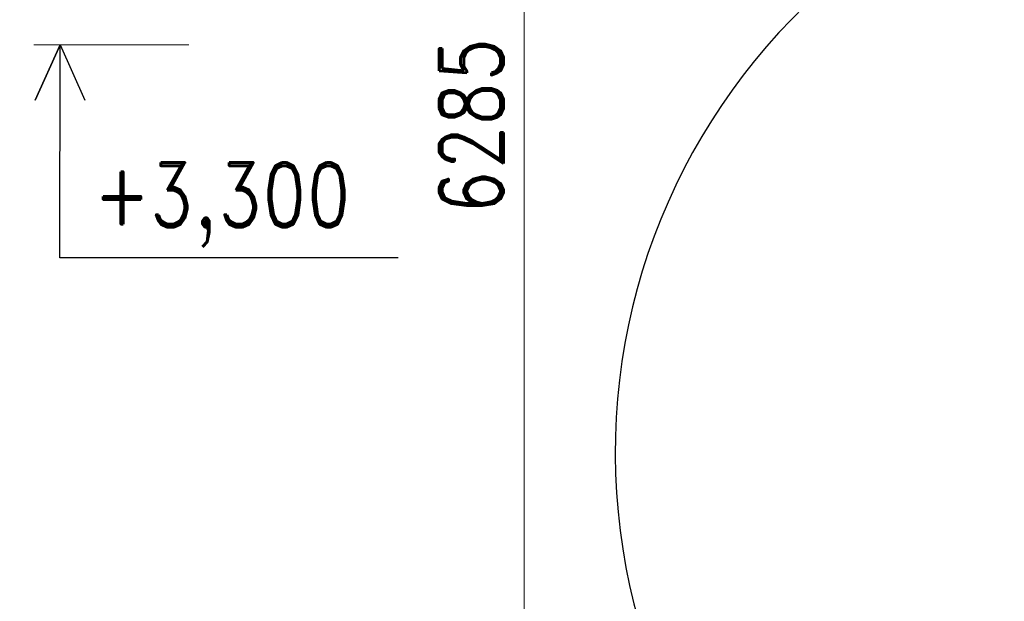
# Model space of a CAD drawing. Header units: millimetres. Extents: x -33711 to 550618, y -222428 to 596511.
# Tile 534 of 656: x 387496 to 389406, y -6834 to -5707. Entities that reach past the tile are written whole.
import ezdxf
from ezdxf.enums import TextEntityAlignment as Align

# ---------------------------------------------------------------- set-up
doc = ezdxf.new("R2010")
doc.units = ezdxf.units.MM
doc.layers.add('IN_KOTY', color=4, linetype='Continuous', lineweight=13)
doc.layers.add('poznámka', color=20, linetype='Continuous', lineweight=30)
doc.layers.add('IN_TEXT', color=7, linetype='Continuous')
doc.styles.add('Koty', font='romand.shx', dxfattribs={"width": 0.8})
doc.dimstyles.new('IN_50', dxfattribs={"dimtxt": 125, "dimasz": 125, "dimexe": 75, "dimexo": 300, "dimgap": 40, "dimtad": 1, "dimdec": 0, "dimrnd": 5, "dimzin": 9, "dimdsep": 46, "dimtxsty": 'Koty', "dimblk": 'OBLIQUE', "dimcen": 40, "dimdle": 75, "dimclrd": 256, "dimclre": 256, "dimclrt": 256, "dimadec": 0, "dimazin": 0, "dimtfac": 1, "dimtdec": 0, "dimtmove": 1, "dimatfit": 3, "dimldrblk": 'ARCHTICK', "dimfxl": 350, "dimfxlon": 1, "dimtolj": 1, "dimtzin": 0, "dimlwd": -1, "dimlwe": -1, "dimarcsym": 0})

# ---------------------------------------------------------------- blocks, each defined once
blk = doc.blocks.new('_Oblique')
at = {"color": 0, "linetype": 'ByBlock', "lineweight": -2}
blk.add_line((-0.5, -0.5), (0.5, 0.5), dxfattribs=at)
blk = doc.blocks.new('*D684')
at = {"layer": 'DEFPOINTS', "color": 0, "transparency": 16777216}
for p in [(386834.5, -2770.5), (386834.5, -9055.9), (388475, -9055.9)]:
    blk.add_point(p, dxfattribs=at)
at = {"layer": 'IN_KOTY', "transparency": 16777216}
for p, q in [((388475, -2695.5), (388475, -9130.9)), ((388125, -2770.5), (388550, -2770.5)), ((388125, -9055.9), (388550, -9055.9))]:
    blk.add_line(p, q, dxfattribs=at)
at = {"layer": 'IN_KOTY', "transparency": 16777216, "xscale": 125, "yscale": 125, "zscale": 125}
for p, rotation in [((388475, -2770.5), 90), ((388475, -9055.9), 270)]:
    blk.add_blockref('_Oblique', p, dxfattribs=dict(at, rotation=rotation))
at = {"layer": 'IN_KOTY', "transparency": 16777216, "insert": (388372.5, -5913.2), "char_height": 125, "attachment_point": 5, "rotation": 90, "style": 'Koty'}
blk.add_mtext('\\A1;6285', dxfattribs=at)
blk = doc.blocks.new('_ArchTick')
at = {"color": 0, "linetype": 'ByBlock', "lineweight": 13, "const_width": 0.15}
blk.add_lwpolyline([(-0.5, -0.5), (0.5, 0.5)], dxfattribs=at)
blk = doc.blocks.new('*D718')
at = {"layer": 'DEFPOINTS', "color": 0, "transparency": 16777216}
for p in [(378914.5, -1219.8), (403006, -1219.8), (401004.5, -9205.9)]:
    blk.add_point(p, dxfattribs=at)
at = {"layer": 'IN_KOTY', "transparency": 16777216}
for p, q in [((403006, -9280.9), (403006, -1144.8)), ((402656, -1219.8), (403081, -1219.8)), ((402656, -9205.9), (403081, -9205.9))]:
    blk.add_line(p, q, dxfattribs=at)
at = {"layer": 'IN_KOTY', "transparency": 16777216, "xscale": 125, "yscale": 125, "zscale": 125}
for p, rotation in [((403006, -1219.8), 90), ((403006, -9205.9), 270)]:
    blk.add_blockref('_Oblique', p, dxfattribs=dict(at, rotation=rotation))
at = {"layer": 'IN_KOTY', "transparency": 16777216, "insert": (402903.5, -5212.8), "char_height": 125, "attachment_point": 5, "rotation": 90, "style": 'Koty'}
blk.add_mtext('\\A1;7985', dxfattribs=at)

msp = doc.modelspace()

# ---------------------------------------------------------------- linework, layer by layer
at = {"layer": 'IN_KOTY'}
msp.add_line((387523.88119, -5755.89989), (387824.66556, -5755.89989), dxfattribs=at)
at = {"layer": 'IN_TEXT'}
msp.add_lwpolyline([(388230.3543, -6168.59082), (387574.57286, -6168.44346), (387574.66556, -5755.89989), (387526.79258, -5863.21369), (387574.66556, -5755.89989), (387622.53868, -5863.21363)], dxfattribs=at)
at = {"layer": 'poznámka'}
msp.add_lwpolyline([(390488.62593, -428.71212, 0.52056705), (389741.5793, -2668.03822, 0.52056705), (389741.5793, -2668.03822, 0.52056705), (389469.92363, -3957.34671, 0.52056705), (389469.92363, -3957.34671, 0.52056705), (389130.35792, -5585.94713, 0.52056705), (389130.35792, -5585.94713, 0.52056705), (389198.27054, -7553.83948, 0.52056705), (389198.27054, -7553.83948, 0.52056705), (390149.06022, -8843.14797, 0.52056705), (390149.06022, -8843.14797, 0.52056705), (391643.15349, -9453.87366, 0.52056705), (391643.15349, -9453.87366, 0.52056705), (393544.73027, -9928.88193, 0.52056705)], format="xyb", dxfattribs=at)

# ---------------------------------------------------------------- texts
at = {"layer": 'IN_TEXT', "style": 'Koty', "width": 0.8}
msp.add_text('+3,300', height=125, dxfattribs=at).set_placement((387889.89051, -6065.7605), align=Align.MIDDLE)

# ---------------------------------------------------------------- dimensions: what is measured, and where the dimension line sits
at = {"layer": 'IN_KOTY'}
dim = msp.add_linear_dim(base=(403006.00895, -1219.78411), p1=(401004.48431, -9205.8983), p2=(378914.48522, -1219.78411), angle=90, dimstyle='IN_50', dxfattribs=at)
dim.commit()
dim.dimension.update_dxf_attribs({"geometry": '*D718', "text_midpoint": (402903.50895, -5212.8412)})
at = {"layer": 'IN_KOTY', "color": 8}
dim = msp.add_linear_dim(base=(388474.97919, -9055.8983), p1=(386834.48519, -2770.54743), p2=(386834.48519, -9055.8983), angle=90, dimstyle='IN_50', dxfattribs=at)
dim.commit()
dim.dimension.update_dxf_attribs({"geometry": '*D684', "text_midpoint": (388372.47919, -5913.22287)})

doc.saveas('drawing.dxf')
